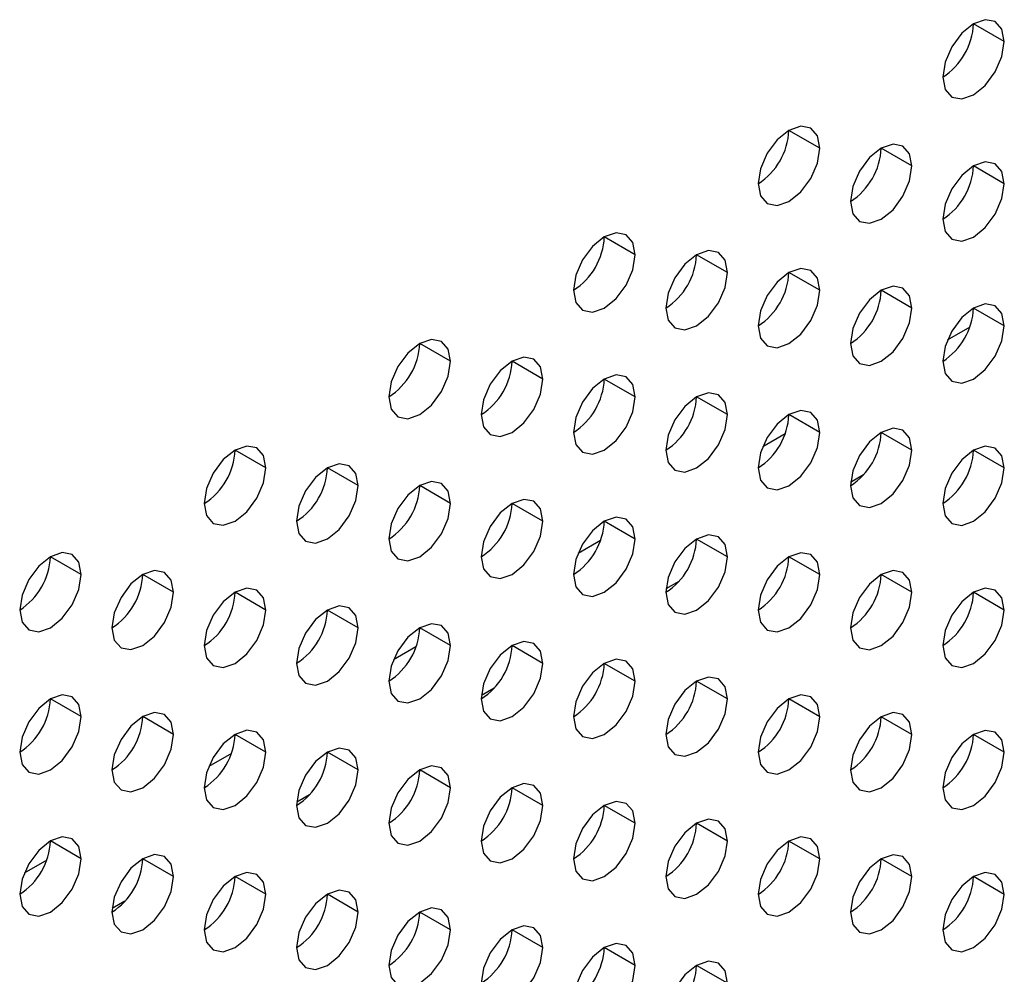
# Model space of a CAD drawing. Header units: millimetres. Extents: x 0 to 1118, y 0 to 864.
# Tile 301 of 438: x 1002.02 to 1004.28, y 647.13 to 649.32. Entities that reach past the tile are written whole.
import ezdxf

# ---------------------------------------------------------------- set-up
doc = ezdxf.new("R2010")
doc.units = ezdxf.units.MM

msp = doc.modelspace()

# ---------------------------------------------------------------- linework, layer by layer
at = {"color": 7, "linetype": 'Continuous', "lineweight": 25}
for p, q in [((1004.2815, 649.2717), (1004.2107, 649.3125)), ((1003.8572, 649.0268), (1003.7865, 649.0676)), ((1004.0693, 648.986), (1003.9986, 649.0268)), ((1004.2815, 648.9451), (1004.2107, 648.9859)), ((1003.4329, 648.7819), (1003.3622, 648.8227)), ((1003.6451, 648.741), (1003.5744, 648.7819)), ((1003.8572, 648.7002), (1003.7865, 648.741)), ((1004.0693, 648.6593), (1003.9986, 648.7002)), ((1004.2815, 648.6185), (1004.2107, 648.6593)), ((1003.0087, 648.537), (1002.938, 648.5778)), ((1003.2208, 648.4961), (1003.1501, 648.5369)), ((1003.4329, 648.4553), (1003.3622, 648.4961)), ((1003.6451, 648.4144), (1003.5744, 648.4552)), ((1003.8572, 648.3736), (1003.7865, 648.4144)), ((1004.0693, 648.3327), (1003.9986, 648.3735)), ((1002.5844, 648.292), (1002.5137, 648.3329)), ((1004.2815, 648.2919), (1004.2107, 648.3327)), ((1002.7965, 648.2512), (1002.7258, 648.292)), ((1003.9577, 648.2759), (1003.9282, 648.2588)), ((1003.0087, 648.2103), (1002.938, 648.2512)), ((1003.2208, 648.1695), (1003.1501, 648.2103)), ((1003.4329, 648.1286), (1003.3622, 648.1695)), ((1003.6451, 648.0878), (1003.5744, 648.1286)), ((1002.1601, 648.0471), (1002.0894, 648.0879)), ((1003.8572, 648.047), (1003.7865, 648.0878)), ((1002.3723, 648.0063), (1002.3016, 648.0471)), ((1003.5334, 648.0309), (1003.5039, 648.0139)), ((1004.0693, 648.0061), (1003.9986, 648.0469)), ((1002.5844, 647.9654), (1002.5137, 648.0062)), ((1004.2815, 647.9653), (1004.2107, 648.0061)), ((1002.7965, 647.9246), (1002.7258, 647.9654)), ((1003.0087, 647.8837), (1002.938, 647.9245)), ((1003.2208, 647.8429), (1003.1501, 647.8837)), ((1003.4329, 647.802), (1003.3622, 647.8429)), ((1003.6451, 647.7612), (1003.5744, 647.802)), ((1003.1092, 647.786), (1003.0797, 647.769)), ((1002.1601, 647.7205), (1002.0894, 647.7613)), ((1003.8572, 647.7203), (1003.7865, 647.7612)), ((1002.3723, 647.6796), (1002.3016, 647.7205)), ((1004.0693, 647.6795), (1003.9986, 647.7203)), ((1002.5844, 647.6388), (1002.5137, 647.6796)), ((1004.2815, 647.6386), (1004.2107, 647.6795)), ((1002.7965, 647.598), (1002.7258, 647.6388)), ((1003.0087, 647.5571), (1002.938, 647.5979)), ((1003.2208, 647.5163), (1003.1501, 647.5571)), ((1002.6849, 647.5411), (1002.6554, 647.5241)), ((1003.4329, 647.4754), (1003.3622, 647.5162)), ((1003.6451, 647.4346), (1003.5744, 647.4754)), ((1002.1601, 647.3939), (1002.0894, 647.4347)), ((1003.8572, 647.3937), (1003.7865, 647.4345)), ((1002.3723, 647.353), (1002.3016, 647.3939)), ((1004.0693, 647.3529), (1003.9986, 647.3937)), ((1002.5844, 647.3122), (1002.5137, 647.353)), ((1004.2815, 647.312), (1004.2107, 647.3528)), ((1002.7965, 647.2713), (1002.7258, 647.3122)), ((1002.2606, 647.2962), (1002.2312, 647.2792)), ((1003.0087, 647.2305), (1002.938, 647.2713)), ((1003.2208, 647.1896), (1003.1501, 647.2305)), ((1003.4329, 647.1488), (1003.3622, 647.1896)), ((1003.6451, 647.108), (1003.5744, 647.1488))]:
    msp.add_line(p, q, dxfattribs=at)
at = {"color": 8, "linetype": 'Continuous', "lineweight": 25}
for p, q in [((1004.2021, 648.6153), (1004.1504, 648.5854)), ((1003.7779, 648.3704), (1003.7262, 648.3405)), ((1003.3536, 648.1255), (1003.3019, 648.0956)), ((1002.9294, 647.8805), (1002.8776, 647.8507)), ((1002.5051, 647.6356), (1002.4534, 647.6058)), ((1002.0808, 647.3907), (1002.0291, 647.3608))]:
    msp.add_line(p, q, dxfattribs=at)
at = {"color": 7, "linetype": 'Continuous', "lineweight": 25, "flags": 128}
for points in [[(1004.2815, 649.2717), (1004.2761, 649.2999), (1004.2607, 649.3175), (1004.2378, 649.322), (1004.2107, 649.3126), (1004.1837, 649.2907), (1004.1607, 649.2598), (1004.1454, 649.2244), (1004.14, 649.1901)], [(1004.14, 649.1901), (1004.1454, 649.1619), (1004.1607, 649.1443), (1004.1837, 649.1398), (1004.2107, 649.1493), (1004.2378, 649.1711), (1004.2607, 649.202), (1004.2761, 649.2374), (1004.2815, 649.2717)], [(1003.8572, 649.0268), (1003.8518, 649.0549), (1003.8365, 649.0726), (1003.8135, 649.077), (1003.7865, 649.0676), (1003.7594, 649.0458), (1003.7365, 649.0149), (1003.7212, 648.9795), (1003.7158, 648.9452)], [(1003.7158, 648.9452), (1003.7212, 648.917), (1003.7365, 648.8994), (1003.7594, 648.8949), (1003.7865, 648.9043), (1003.8135, 648.9262), (1003.8365, 648.9571), (1003.8518, 648.9924), (1003.8572, 649.0268)], [(1004.0693, 648.986), (1004.0639, 649.0141), (1004.0486, 649.0317), (1004.0257, 649.0362), (1003.9986, 649.0268), (1003.9716, 649.005), (1003.9486, 648.974), (1003.9333, 648.9387), (1003.9279, 648.9043)], [(1003.9279, 648.9043), (1003.9333, 648.8762), (1003.9486, 648.8585), (1003.9716, 648.8541), (1003.9986, 648.8635), (1004.0257, 648.8853), (1004.0486, 648.9163), (1004.0639, 648.9516), (1004.0693, 648.986)], [(1004.2815, 648.9451), (1004.2761, 648.9732), (1004.2607, 648.9909), (1004.2378, 648.9953), (1004.2107, 648.9859), (1004.1837, 648.9641), (1004.1607, 648.9332), (1004.1454, 648.8978), (1004.14, 648.8635)], [(1004.14, 648.8635), (1004.1454, 648.8353), (1004.1607, 648.8177), (1004.1837, 648.8132), (1004.2107, 648.8226), (1004.2378, 648.8445), (1004.2607, 648.8754), (1004.2761, 648.9108), (1004.2815, 648.9451)], [(1003.4329, 648.7819), (1003.4275, 648.81), (1003.4122, 648.8277), (1003.3893, 648.8321), (1003.3622, 648.8227), (1003.3352, 648.8009), (1003.3122, 648.7699), (1003.2969, 648.7346), (1003.2915, 648.7002)], [(1003.2915, 648.7002), (1003.2969, 648.6721), (1003.3122, 648.6545), (1003.3352, 648.65), (1003.3622, 648.6594), (1003.3893, 648.6812), (1003.4122, 648.7122), (1003.4275, 648.7475), (1003.4329, 648.7819)], [(1003.6451, 648.741), (1003.6397, 648.7692), (1003.6244, 648.7868), (1003.6014, 648.7913), (1003.5744, 648.7819), (1003.5473, 648.76), (1003.5244, 648.7291), (1003.509, 648.6937), (1003.5036, 648.6594)], [(1003.5036, 648.6594), (1003.509, 648.6313), (1003.5244, 648.6136), (1003.5473, 648.6092), (1003.5744, 648.6186), (1003.6014, 648.6404), (1003.6244, 648.6713), (1003.6397, 648.7067), (1003.6451, 648.741)], [(1003.8572, 648.7002), (1003.8518, 648.7283), (1003.8365, 648.746), (1003.8135, 648.7504), (1003.7865, 648.741), (1003.7594, 648.7192), (1003.7365, 648.6882), (1003.7212, 648.6529), (1003.7158, 648.6185)], [(1004.0693, 648.6593), (1004.0639, 648.6875), (1004.0486, 648.7051), (1004.0257, 648.7096), (1003.9986, 648.7002), (1003.9716, 648.6783), (1003.9486, 648.6474), (1003.9333, 648.6121), (1003.9279, 648.5777)], [(1003.7158, 648.6185), (1003.7212, 648.5904), (1003.7365, 648.5728), (1003.7594, 648.5683), (1003.7865, 648.5777), (1003.8135, 648.5995), (1003.8365, 648.6305), (1003.8518, 648.6658), (1003.8572, 648.7002)], [(1004.2815, 648.6185), (1004.2761, 648.6466), (1004.2607, 648.6643), (1004.2378, 648.6687), (1004.2107, 648.6593), (1004.1837, 648.6375), (1004.1607, 648.6065), (1004.1454, 648.5712), (1004.14, 648.5369)], [(1003.9279, 648.5777), (1003.9333, 648.5496), (1003.9486, 648.5319), (1003.9716, 648.5275), (1003.9986, 648.5369), (1004.0257, 648.5587), (1004.0486, 648.5896), (1004.0639, 648.625), (1004.0693, 648.6593)], [(1004.14, 648.5369), (1004.1454, 648.5087), (1004.1607, 648.4911), (1004.1837, 648.4866), (1004.2107, 648.496), (1004.2378, 648.5179), (1004.2607, 648.5488), (1004.2761, 648.5841), (1004.2815, 648.6185)], [(1003.0087, 648.537), (1003.0033, 648.5651), (1002.988, 648.5827), (1002.965, 648.5872), (1002.938, 648.5778), (1002.9109, 648.556), (1002.888, 648.525), (1002.8726, 648.4897), (1002.8672, 648.4553)], [(1002.8672, 648.4553), (1002.8726, 648.4272), (1002.888, 648.4095), (1002.9109, 648.4051), (1002.938, 648.4145), (1002.965, 648.4363), (1002.988, 648.4673), (1003.0033, 648.5026), (1003.0087, 648.537)], [(1003.2208, 648.4961), (1003.2154, 648.5243), (1003.2001, 648.5419), (1003.1771, 648.5464), (1003.1501, 648.5369), (1003.123, 648.5151), (1003.1001, 648.4842), (1003.0848, 648.4488), (1003.0794, 648.4145)], [(1003.4329, 648.4553), (1003.4275, 648.4834), (1003.4122, 648.501), (1003.3893, 648.5055), (1003.3622, 648.4961), (1003.3352, 648.4743), (1003.3122, 648.4433), (1003.2969, 648.408), (1003.2915, 648.3736)], [(1003.0794, 648.4145), (1003.0848, 648.3863), (1003.1001, 648.3687), (1003.123, 648.3642), (1003.1501, 648.3736), (1003.1771, 648.3955), (1003.2001, 648.4264), (1003.2154, 648.4618), (1003.2208, 648.4961)], [(1003.6451, 648.4144), (1003.6397, 648.4426), (1003.6244, 648.4602), (1003.6014, 648.4647), (1003.5744, 648.4553), (1003.5473, 648.4334), (1003.5244, 648.4025), (1003.509, 648.3671), (1003.5036, 648.3328)], [(1003.2915, 648.3736), (1003.2969, 648.3455), (1003.3122, 648.3278), (1003.3352, 648.3234), (1003.3622, 648.3328), (1003.3893, 648.3546), (1003.4122, 648.3856), (1003.4275, 648.4209), (1003.4329, 648.4553)], [(1003.5036, 648.3328), (1003.509, 648.3046), (1003.5244, 648.287), (1003.5473, 648.2825), (1003.5744, 648.2919), (1003.6014, 648.3138), (1003.6244, 648.3447), (1003.6397, 648.3801), (1003.6451, 648.4144)], [(1003.8572, 648.3736), (1003.8518, 648.4017), (1003.8365, 648.4194), (1003.8135, 648.4238), (1003.7865, 648.4144), (1003.7594, 648.3926), (1003.7365, 648.3616), (1003.7212, 648.3263), (1003.7158, 648.2919)], [(1003.7158, 648.2919), (1003.7212, 648.2638), (1003.7365, 648.2461), (1003.7594, 648.2417), (1003.7865, 648.2511), (1003.8135, 648.2729), (1003.8365, 648.3039), (1003.8518, 648.3392), (1003.8572, 648.3736)], [(1004.0693, 648.3327), (1004.0639, 648.3609), (1004.0486, 648.3785), (1004.0257, 648.383), (1003.9986, 648.3736), (1003.9716, 648.3517), (1003.9486, 648.3208), (1003.9333, 648.2854), (1003.9279, 648.2511)], [(1002.5844, 648.292), (1002.579, 648.3202), (1002.5637, 648.3378), (1002.5408, 648.3423), (1002.5137, 648.3329), (1002.4866, 648.311), (1002.4637, 648.2801), (1002.4484, 648.2447), (1002.443, 648.2104)], [(1003.9279, 648.2511), (1003.9333, 648.2229), (1003.9486, 648.2053), (1003.9716, 648.2008), (1003.9986, 648.2102), (1004.0257, 648.2321), (1004.0486, 648.263), (1004.0639, 648.2984), (1004.0693, 648.3327)], [(1004.2815, 648.2919), (1004.2761, 648.32), (1004.2607, 648.3377), (1004.2378, 648.3421), (1004.2107, 648.3327), (1004.1837, 648.3109), (1004.1607, 648.2799), (1004.1454, 648.2446), (1004.14, 648.2102)], [(1002.7965, 648.2512), (1002.7912, 648.2793), (1002.7758, 648.297), (1002.7529, 648.3014), (1002.7258, 648.292), (1002.6988, 648.2702), (1002.6758, 648.2392), (1002.6605, 648.2039), (1002.6551, 648.1695)], [(1002.443, 648.2104), (1002.4484, 648.1823), (1002.4637, 648.1646), (1002.4866, 648.1602), (1002.5137, 648.1696), (1002.5408, 648.1914), (1002.5637, 648.2223), (1002.579, 648.2577), (1002.5844, 648.292)], [(1004.14, 648.2102), (1004.1454, 648.1821), (1004.1607, 648.1645), (1004.1837, 648.16), (1004.2107, 648.1694), (1004.2378, 648.1912), (1004.2607, 648.2222), (1004.2761, 648.2575), (1004.2815, 648.2919)], [(1003.0087, 648.2103), (1003.0033, 648.2385), (1002.988, 648.2561), (1002.965, 648.2606), (1002.938, 648.2512), (1002.9109, 648.2293), (1002.888, 648.1984), (1002.8726, 648.1631), (1002.8672, 648.1287)], [(1002.6551, 648.1695), (1002.6605, 648.1414), (1002.6758, 648.1238), (1002.6988, 648.1193), (1002.7258, 648.1287), (1002.7529, 648.1506), (1002.7758, 648.1815), (1002.7912, 648.2168), (1002.7965, 648.2512)], [(1002.8672, 648.1287), (1002.8726, 648.1006), (1002.888, 648.0829), (1002.9109, 648.0785), (1002.938, 648.0879), (1002.965, 648.1097), (1002.988, 648.1406), (1003.0033, 648.176), (1003.0087, 648.2103)], [(1003.2208, 648.1695), (1003.2154, 648.1976), (1003.2001, 648.2153), (1003.1771, 648.2197), (1003.1501, 648.2103), (1003.123, 648.1885), (1003.1001, 648.1575), (1003.0848, 648.1222), (1003.0794, 648.0879)], [(1003.0794, 648.0879), (1003.0848, 648.0597), (1003.1001, 648.0421), (1003.123, 648.0376), (1003.1501, 648.047), (1003.1771, 648.0689), (1003.2001, 648.0998), (1003.2154, 648.1351), (1003.2208, 648.1695)], [(1003.4329, 648.1286), (1003.4275, 648.1568), (1003.4122, 648.1744), (1003.3893, 648.1789), (1003.3622, 648.1695), (1003.3352, 648.1476), (1003.3122, 648.1167), (1003.2969, 648.0814), (1003.2915, 648.047)], [(1003.2915, 648.047), (1003.2969, 648.0189), (1003.3122, 648.0012), (1003.3352, 647.9968), (1003.3622, 648.0062), (1003.3893, 648.028), (1003.4122, 648.059), (1003.4275, 648.0943), (1003.4329, 648.1286)], [(1003.6451, 648.0878), (1003.6397, 648.1159), (1003.6244, 648.1336), (1003.6014, 648.138), (1003.5744, 648.1286), (1003.5473, 648.1068), (1003.5244, 648.0759), (1003.509, 648.0405), (1003.5036, 648.0062)], [(1002.1601, 648.0471), (1002.1548, 648.0753), (1002.1394, 648.0929), (1002.1165, 648.0974), (1002.0894, 648.0879), (1002.0624, 648.0661), (1002.0394, 648.0352), (1002.0241, 647.9998), (1002.0187, 647.9655)], [(1003.8572, 648.047), (1003.8518, 648.0751), (1003.8365, 648.0927), (1003.8135, 648.0972), (1003.7865, 648.0878), (1003.7594, 648.066), (1003.7365, 648.035), (1003.7212, 647.9997), (1003.7158, 647.9653)], [(1003.5036, 648.0062), (1003.509, 647.978), (1003.5244, 647.9604), (1003.5473, 647.9559), (1003.5744, 647.9653), (1003.6014, 647.9872), (1003.6244, 648.0181), (1003.6397, 648.0534), (1003.6451, 648.0878)], [(1002.3723, 648.0063), (1002.3669, 648.0344), (1002.3516, 648.052), (1002.3286, 648.0565), (1002.3016, 648.0471), (1002.2745, 648.0253), (1002.2516, 647.9943), (1002.2362, 647.959), (1002.2308, 647.9246)], [(1004.0693, 648.0061), (1004.0639, 648.0342), (1004.0486, 648.0519), (1004.0257, 648.0563), (1003.9986, 648.0469), (1003.9716, 648.0251), (1003.9486, 647.9942), (1003.9333, 647.9588), (1003.9279, 647.9245)], [(1002.0187, 647.9655), (1002.0241, 647.9373), (1002.0394, 647.9197), (1002.0624, 647.9152), (1002.0894, 647.9246), (1002.1165, 647.9465), (1002.1394, 647.9774), (1002.1548, 648.0128), (1002.1601, 648.0471)], [(1003.7158, 647.9653), (1003.7212, 647.9372), (1003.7365, 647.9195), (1003.7594, 647.9151), (1003.7865, 647.9245), (1003.8135, 647.9463), (1003.8365, 647.9773), (1003.8518, 648.0126), (1003.8572, 648.047)], [(1002.2308, 647.9246), (1002.2362, 647.8965), (1002.2516, 647.8788), (1002.2745, 647.8744), (1002.3016, 647.8838), (1002.3286, 647.9056), (1002.3516, 647.9366), (1002.3669, 647.9719), (1002.3723, 648.0063)], [(1002.5844, 647.9654), (1002.579, 647.9936), (1002.5637, 648.0112), (1002.5408, 648.0157), (1002.5137, 648.0063), (1002.4866, 647.9844), (1002.4637, 647.9535), (1002.4484, 647.9181), (1002.443, 647.8838)], [(1003.9279, 647.9245), (1003.9333, 647.8963), (1003.9486, 647.8787), (1003.9716, 647.8742), (1003.9986, 647.8836), (1004.0257, 647.9055), (1004.0486, 647.9364), (1004.0639, 647.9718), (1004.0693, 648.0061)], [(1004.2815, 647.9653), (1004.2761, 647.9934), (1004.2607, 648.011), (1004.2378, 648.0155), (1004.2107, 648.0061), (1004.1837, 647.9843), (1004.1607, 647.9533), (1004.1454, 647.918), (1004.14, 647.8836)], [(1002.443, 647.8838), (1002.4484, 647.8556), (1002.4637, 647.838), (1002.4866, 647.8335), (1002.5137, 647.8429), (1002.5408, 647.8648), (1002.5637, 647.8957), (1002.579, 647.9311), (1002.5844, 647.9654)], [(1002.7965, 647.9246), (1002.7912, 647.9527), (1002.7758, 647.9704), (1002.7529, 647.9748), (1002.7258, 647.9654), (1002.6988, 647.9436), (1002.6758, 647.9126), (1002.6605, 647.8773), (1002.6551, 647.8429)], [(1004.14, 647.8836), (1004.1454, 647.8555), (1004.1607, 647.8378), (1004.1837, 647.8334), (1004.2107, 647.8428), (1004.2378, 647.8646), (1004.2607, 647.8956), (1004.2761, 647.9309), (1004.2815, 647.9653)], [(1002.6551, 647.8429), (1002.6605, 647.8148), (1002.6758, 647.7971), (1002.6988, 647.7927), (1002.7258, 647.8021), (1002.7529, 647.8239), (1002.7758, 647.8549), (1002.7912, 647.8902), (1002.7965, 647.9246)], [(1003.0087, 647.8837), (1003.0033, 647.9119), (1002.988, 647.9295), (1002.965, 647.934), (1002.938, 647.9246), (1002.9109, 647.9027), (1002.888, 647.8718), (1002.8726, 647.8364), (1002.8672, 647.8021)], [(1003.2208, 647.8429), (1003.2154, 647.871), (1003.2001, 647.8887), (1003.1771, 647.8931), (1003.1501, 647.8837), (1003.123, 647.8619), (1003.1001, 647.8309), (1003.0848, 647.7956), (1003.0794, 647.7612)], [(1002.8672, 647.8021), (1002.8726, 647.7739), (1002.888, 647.7563), (1002.9109, 647.7518), (1002.938, 647.7613), (1002.965, 647.7831), (1002.988, 647.814), (1003.0033, 647.8494), (1003.0087, 647.8837)], [(1003.4329, 647.802), (1003.4275, 647.8302), (1003.4122, 647.8478), (1003.3893, 647.8523), (1003.3622, 647.8429), (1003.3352, 647.821), (1003.3122, 647.7901), (1003.2969, 647.7547), (1003.2915, 647.7204)], [(1003.0794, 647.7612), (1003.0848, 647.7331), (1003.1001, 647.7155), (1003.123, 647.711), (1003.1501, 647.7204), (1003.1771, 647.7422), (1003.2001, 647.7732), (1003.2154, 647.8085), (1003.2208, 647.8429)], [(1003.2915, 647.7204), (1003.2969, 647.6922), (1003.3122, 647.6746), (1003.3352, 647.6702), (1003.3622, 647.6796), (1003.3893, 647.7014), (1003.4122, 647.7323), (1003.4275, 647.7677), (1003.4329, 647.802)], [(1003.6451, 647.7612), (1003.6397, 647.7893), (1003.6244, 647.807), (1003.6014, 647.8114), (1003.5744, 647.802), (1003.5473, 647.7802), (1003.5244, 647.7492), (1003.509, 647.7139), (1003.5036, 647.6795)], [(1002.1601, 647.7205), (1002.1548, 647.7486), (1002.1394, 647.7663), (1002.1165, 647.7707), (1002.0894, 647.7613), (1002.0624, 647.7395), (1002.0394, 647.7085), (1002.0241, 647.6732), (1002.0187, 647.6389)], [(1003.5036, 647.6795), (1003.509, 647.6514), (1003.5244, 647.6338), (1003.5473, 647.6293), (1003.5744, 647.6387), (1003.6014, 647.6605), (1003.6244, 647.6915), (1003.6397, 647.7268), (1003.6451, 647.7612)], [(1003.8572, 647.7203), (1003.8518, 647.7485), (1003.8365, 647.7661), (1003.8135, 647.7706), (1003.7865, 647.7612), (1003.7594, 647.7393), (1003.7365, 647.7084), (1003.7212, 647.6731), (1003.7158, 647.6387)], [(1002.0187, 647.6389), (1002.0241, 647.6107), (1002.0394, 647.5931), (1002.0624, 647.5886), (1002.0894, 647.598), (1002.1165, 647.6199), (1002.1394, 647.6508), (1002.1548, 647.6861), (1002.1601, 647.7205)], [(1002.3723, 647.6796), (1002.3669, 647.7078), (1002.3516, 647.7254), (1002.3286, 647.7299), (1002.3016, 647.7205), (1002.2745, 647.6986), (1002.2516, 647.6677), (1002.2362, 647.6324), (1002.2308, 647.598)], [(1003.7158, 647.6387), (1003.7212, 647.6106), (1003.7365, 647.5929), (1003.7594, 647.5885), (1003.7865, 647.5979), (1003.8135, 647.6197), (1003.8365, 647.6506), (1003.8518, 647.686), (1003.8572, 647.7203)], [(1004.0693, 647.6795), (1004.0639, 647.7076), (1004.0486, 647.7253), (1004.0257, 647.7297), (1003.9986, 647.7203), (1003.9716, 647.6985), (1003.9486, 647.6675), (1003.9333, 647.6322), (1003.9279, 647.5978)], [(1002.5844, 647.6388), (1002.579, 647.6669), (1002.5637, 647.6846), (1002.5408, 647.689), (1002.5137, 647.6796), (1002.4866, 647.6578), (1002.4637, 647.6269), (1002.4484, 647.5915), (1002.443, 647.5572)], [(1004.2815, 647.6386), (1004.2761, 647.6668), (1004.2607, 647.6844), (1004.2378, 647.6889), (1004.2107, 647.6795), (1004.1837, 647.6576), (1004.1607, 647.6267), (1004.1454, 647.5914), (1004.14, 647.557)], [(1002.2308, 647.598), (1002.2362, 647.5699), (1002.2516, 647.5522), (1002.2745, 647.5478), (1002.3016, 647.5572), (1002.3286, 647.579), (1002.3516, 647.61), (1002.3669, 647.6453), (1002.3723, 647.6796)], [(1003.9279, 647.5978), (1003.9333, 647.5697), (1003.9486, 647.5521), (1003.9716, 647.5476), (1003.9986, 647.557), (1004.0257, 647.5789), (1004.0486, 647.6098), (1004.0639, 647.6451), (1004.0693, 647.6795)], [(1002.7965, 647.598), (1002.7912, 647.6261), (1002.7758, 647.6437), (1002.7529, 647.6482), (1002.7258, 647.6388), (1002.6988, 647.617), (1002.6758, 647.586), (1002.6605, 647.5507), (1002.6551, 647.5163)], [(1002.443, 647.5572), (1002.4484, 647.529), (1002.4637, 647.5114), (1002.4866, 647.5069), (1002.5137, 647.5163), (1002.5408, 647.5382), (1002.5637, 647.5691), (1002.579, 647.6044), (1002.5844, 647.6388)], [(1004.14, 647.557), (1004.1454, 647.5289), (1004.1607, 647.5112), (1004.1837, 647.5068), (1004.2107, 647.5162), (1004.2378, 647.538), (1004.2607, 647.5689), (1004.2761, 647.6043), (1004.2815, 647.6386)], [(1002.6551, 647.5163), (1002.6605, 647.4882), (1002.6758, 647.4705), (1002.6988, 647.4661), (1002.7258, 647.4755), (1002.7529, 647.4973), (1002.7758, 647.5283), (1002.7912, 647.5636), (1002.7965, 647.598)], [(1003.0087, 647.5571), (1003.0033, 647.5852), (1002.988, 647.6029), (1002.965, 647.6073), (1002.938, 647.5979), (1002.9109, 647.5761), (1002.888, 647.5452), (1002.8726, 647.5098), (1002.8672, 647.4755)], [(1002.8672, 647.4755), (1002.8726, 647.4473), (1002.888, 647.4297), (1002.9109, 647.4252), (1002.938, 647.4346), (1002.965, 647.4565), (1002.988, 647.4874), (1003.0033, 647.5228), (1003.0087, 647.5571)], [(1003.2208, 647.5163), (1003.2154, 647.5444), (1003.2001, 647.562), (1003.1771, 647.5665), (1003.1501, 647.5571), (1003.123, 647.5353), (1003.1001, 647.5043), (1003.0848, 647.469), (1003.0794, 647.4346)], [(1003.0794, 647.4346), (1003.0848, 647.4065), (1003.1001, 647.3888), (1003.123, 647.3844), (1003.1501, 647.3938), (1003.1771, 647.4156), (1003.2001, 647.4466), (1003.2154, 647.4819), (1003.2208, 647.5163)], [(1003.4329, 647.4754), (1003.4275, 647.5036), (1003.4122, 647.5212), (1003.3893, 647.5257), (1003.3622, 647.5162), (1003.3352, 647.4944), (1003.3122, 647.4635), (1003.2969, 647.4281), (1003.2915, 647.3938)], [(1003.6451, 647.4346), (1003.6397, 647.4627), (1003.6244, 647.4803), (1003.6014, 647.4848), (1003.5744, 647.4754), (1003.5473, 647.4536), (1003.5244, 647.4226), (1003.509, 647.3873), (1003.5036, 647.3529)], [(1003.2915, 647.3938), (1003.2969, 647.3656), (1003.3122, 647.348), (1003.3352, 647.3435), (1003.3622, 647.3529), (1003.3893, 647.3748), (1003.4122, 647.4057), (1003.4275, 647.4411), (1003.4329, 647.4754)], [(1002.1601, 647.3939), (1002.1548, 647.422), (1002.1394, 647.4397), (1002.1165, 647.4441), (1002.0894, 647.4347), (1002.0624, 647.4129), (1002.0394, 647.3819), (1002.0241, 647.3466), (1002.0187, 647.3122)], [(1003.8572, 647.3937), (1003.8518, 647.4219), (1003.8365, 647.4395), (1003.8135, 647.444), (1003.7865, 647.4346), (1003.7594, 647.4127), (1003.7365, 647.3818), (1003.7212, 647.3464), (1003.7158, 647.3121)], [(1003.5036, 647.3529), (1003.509, 647.3248), (1003.5244, 647.3071), (1003.5473, 647.3027), (1003.5744, 647.3121), (1003.6014, 647.3339), (1003.6244, 647.3649), (1003.6397, 647.4002), (1003.6451, 647.4346)], [(1002.0187, 647.3122), (1002.0241, 647.2841), (1002.0394, 647.2665), (1002.0624, 647.262), (1002.0894, 647.2714), (1002.1165, 647.2932), (1002.1394, 647.3242), (1002.1548, 647.3595), (1002.1601, 647.3939)], [(1002.3723, 647.353), (1002.3669, 647.3812), (1002.3516, 647.3988), (1002.3286, 647.4033), (1002.3016, 647.3939), (1002.2745, 647.372), (1002.2516, 647.3411), (1002.2362, 647.3057), (1002.2308, 647.2714)], [(1003.7158, 647.3121), (1003.7212, 647.2839), (1003.7365, 647.2663), (1003.7594, 647.2618), (1003.7865, 647.2712), (1003.8135, 647.2931), (1003.8365, 647.324), (1003.8518, 647.3594), (1003.8572, 647.3937)], [(1004.0693, 647.3529), (1004.0639, 647.381), (1004.0486, 647.3987), (1004.0257, 647.4031), (1003.9986, 647.3937), (1003.9716, 647.3719), (1003.9486, 647.3409), (1003.9333, 647.3056), (1003.9279, 647.2712)], [(1002.2308, 647.2714), (1002.2362, 647.2433), (1002.2516, 647.2256), (1002.2745, 647.2212), (1002.3016, 647.2306), (1002.3286, 647.2524), (1002.3516, 647.2833), (1002.3669, 647.3187), (1002.3723, 647.353)], [(1002.5844, 647.3122), (1002.579, 647.3403), (1002.5637, 647.358), (1002.5408, 647.3624), (1002.5137, 647.353), (1002.4866, 647.3312), (1002.4637, 647.3002), (1002.4484, 647.2649), (1002.443, 647.2305)], [(1003.9279, 647.2712), (1003.9333, 647.2431), (1003.9486, 647.2255), (1003.9716, 647.221), (1003.9986, 647.2304), (1004.0257, 647.2522), (1004.0486, 647.2832), (1004.0639, 647.3185), (1004.0693, 647.3529)], [(1004.2815, 647.312), (1004.2761, 647.3402), (1004.2607, 647.3578), (1004.2378, 647.3623), (1004.2107, 647.3529), (1004.1837, 647.331), (1004.1607, 647.3001), (1004.1454, 647.2647), (1004.14, 647.2304)], [(1002.443, 647.2305), (1002.4484, 647.2024), (1002.4637, 647.1848), (1002.4866, 647.1803), (1002.5137, 647.1897), (1002.5408, 647.2115), (1002.5637, 647.2425), (1002.579, 647.2778), (1002.5844, 647.3122)], [(1002.7965, 647.2713), (1002.7912, 647.2995), (1002.7758, 647.3171), (1002.7529, 647.3216), (1002.7258, 647.3122), (1002.6988, 647.2903), (1002.6758, 647.2594), (1002.6605, 647.2241), (1002.6551, 647.1897)], [(1004.14, 647.2304), (1004.1454, 647.2022), (1004.1607, 647.1846), (1004.1837, 647.1801), (1004.2107, 647.1896), (1004.2378, 647.2114), (1004.2607, 647.2423), (1004.2761, 647.2777), (1004.2815, 647.312)], [(1003.0087, 647.2305), (1003.0033, 647.2586), (1002.988, 647.2763), (1002.965, 647.2807), (1002.938, 647.2713), (1002.9109, 647.2495), (1002.888, 647.2185), (1002.8726, 647.1832), (1002.8672, 647.1489)], [(1002.6551, 647.1897), (1002.6605, 647.1616), (1002.6758, 647.1439), (1002.6988, 647.1395), (1002.7258, 647.1489), (1002.7529, 647.1707), (1002.7758, 647.2016), (1002.7912, 647.237), (1002.7965, 647.2713)], [(1003.2208, 647.1896), (1003.2154, 647.2178), (1003.2001, 647.2354), (1003.1771, 647.2399), (1003.1501, 647.2305), (1003.123, 647.2086), (1003.1001, 647.1777), (1003.0848, 647.1424), (1003.0794, 647.108)], [(1002.8672, 647.1489), (1002.8726, 647.1207), (1002.888, 647.1031), (1002.9109, 647.0986), (1002.938, 647.108), (1002.965, 647.1299), (1002.988, 647.1608), (1003.0033, 647.1961), (1003.0087, 647.2305)], [(1003.0794, 647.108), (1003.0848, 647.0799), (1003.1001, 647.0622), (1003.123, 647.0578), (1003.1501, 647.0672), (1003.1771, 647.089), (1003.2001, 647.12), (1003.2154, 647.1553), (1003.2208, 647.1896)], [(1003.4329, 647.1488), (1003.4275, 647.1769), (1003.4122, 647.1946), (1003.3893, 647.199), (1003.3622, 647.1896), (1003.3352, 647.1678), (1003.3122, 647.1369), (1003.2969, 647.1015), (1003.2915, 647.0672)], [(1003.2915, 647.0672), (1003.2969, 647.039), (1003.3122, 647.0214), (1003.3352, 647.0169), (1003.3622, 647.0263), (1003.3893, 647.0482), (1003.4122, 647.0791), (1003.4275, 647.1144), (1003.4329, 647.1488)], [(1003.6451, 647.108), (1003.6397, 647.1361), (1003.6244, 647.1537), (1003.6014, 647.1582), (1003.5744, 647.1488), (1003.5473, 647.1269), (1003.5244, 647.096), (1003.509, 647.0607), (1003.5036, 647.0263)]]:
    msp.add_lwpolyline(points, dxfattribs=at)
at = {"color": 7, "linetype": 'Continuous', "lineweight": 25}
for centre in [(1004.0572, 649.3195), (1003.633, 649.0746), (1003.8451, 649.0338), (1004.0572, 648.9929), (1003.2087, 648.8297), (1003.4208, 648.7888), (1003.633, 648.748), (1003.8451, 648.7071), (1004.0572, 648.6663), (1002.7844, 648.5848), (1002.9966, 648.5439), (1003.2087, 648.5031), (1003.4208, 648.4622), (1003.633, 648.4214), (1003.8451, 648.3805), (1002.3602, 648.3398), (1004.0572, 648.3397), (1002.5723, 648.299), (1002.7844, 648.2581), (1002.9966, 648.2173), (1003.2087, 648.1765), (1003.4208, 648.1356), (1001.9359, 648.0949), (1003.633, 648.0948), (1002.148, 648.0541), (1003.8451, 648.0539), (1002.3602, 648.0132), (1004.0572, 648.0131), (1002.5723, 647.9724), (1002.7844, 647.9315), (1002.9966, 647.8907), (1003.2087, 647.8498), (1003.4208, 647.809), (1001.9359, 647.7683), (1003.633, 647.7681), (1002.148, 647.7275), (1003.8451, 647.7273), (1002.3602, 647.6866), (1004.0572, 647.6864), (1002.5723, 647.6458), (1002.7844, 647.6049), (1002.9966, 647.5641), (1003.2087, 647.5232), (1003.4208, 647.4824), (1001.9359, 647.4417), (1003.633, 647.4415), (1002.148, 647.4008), (1003.8451, 647.4007), (1002.3602, 647.36), (1004.0572, 647.3598), (1002.5723, 647.3191), (1002.7844, 647.2783), (1002.9966, 647.2375), (1003.2087, 647.1966), (1003.4208, 647.1558)]:
    msp.add_arc(centre, 0.1537, 302.6055, 357.3945, dxfattribs=at)

doc.saveas('drawing.dxf')
